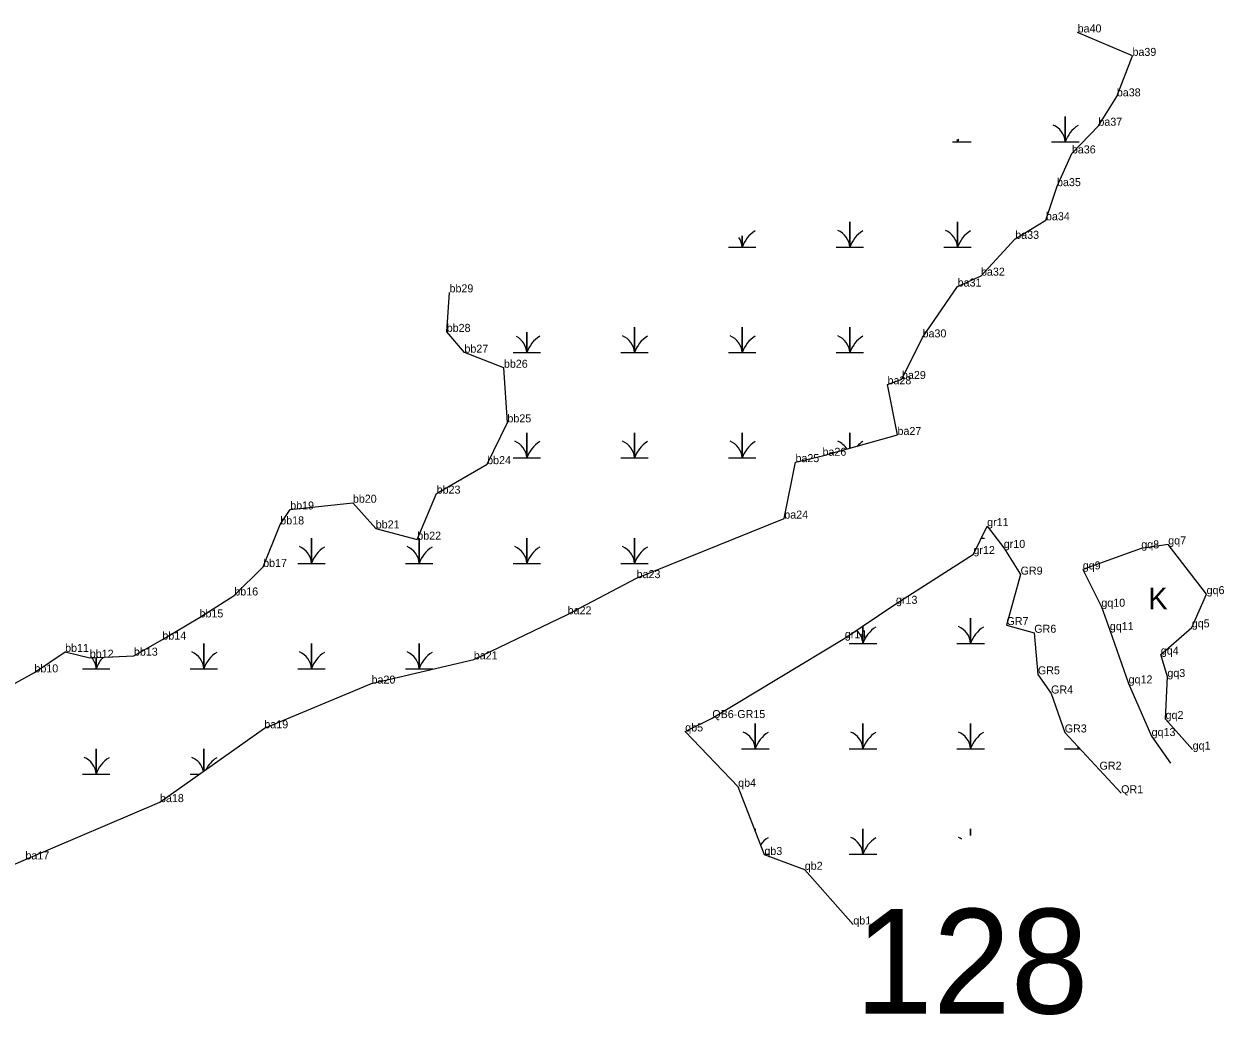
# Model space of a CAD drawing. Extents: x 2072529 to 2268796, y 436423 to 470397.
# Drawn here: x 2154163 to 2154913, y 438858 to 439477 of the extents above; entities that cross this region are included whole.
import ezdxf

# ---------------------------------------------------------------- set-up
doc = ezdxf.new("R2010")
doc.units = 0
for name, color, linetype in [('Default', 7, 'Continuous'), ('Exist Environmental Wetland Boundary', 7, 'Continuous'), ('Exist Environmental Wetland Boundary Cogo Comment', 7, 'Continuous'), ('Exist Environmental Wetland Boundary Cogo Point CELL', 7, 'Continuous'), ('Exist Hydro Swamp or Marsh', 7, 'Continuous')]:
    doc.layers.add(name, color=color, linetype=linetype)

msp = doc.modelspace()

# ---------------------------------------------------------------- linework, layer by layer
at = {"layer": 'Exist Environmental Wetland Boundary'}
for points in [[(2154083.94, 438920.93), (2154164.03, 438955.62), (2154248.07, 438991.39), (2154313.26, 439037.49), (2154380.2, 439065.41), (2154444.06, 439080.52), (2154502.7, 439108.64), (2154545.78, 439131.27), (2154638.01, 439168.43), (2154644.99, 439203.68), (2154661.86, 439207.67), (2154708.7, 439220.64), (2154702.47, 439252.26), (2154711.52, 439255.58), (2154724.37, 439281.57), (2154746.29, 439313.33), (2154760.87, 439320.11), (2154782.25, 439343.12), (2154801.46, 439354.71), (2154808.36, 439376.01), (2154817.63, 439396.44), (2154834.19, 439413.74), (2154845.71, 439432.06), (2154855.48, 439457.34), (2154821.24, 439471.99)], [(2154141.63, 439056.91), (2154169.65, 439072.41), (2154188.81, 439085.2), (2154204.21, 439081.55), (2154231.77, 439082.83), (2154249.57, 439092.87), (2154272.75, 439106.73), (2154294.49, 439120.43), (2154312.49, 439138.24), (2154323.19, 439164.8), (2154329.4, 439174.15), (2154368.54, 439178.33), (2154382.83, 439162.31), (2154408.77, 439155.29), (2154420.87, 439184), (2154452.39, 439202.42), (2154465.06, 439228.52), (2154462.88, 439262.61), (2154438.22, 439272.04), (2154427.16, 439285.01), (2154428.9, 439309.7)], [(2154681.11, 438915), (2154650.79, 438949.15), (2154625.57, 438958.42), (2154609.21, 439000.98), (2154576.13, 439035.53), (2154593.05, 439043.88), (2154675.82, 439093.72), (2154707.77, 439115.23), (2154756.14, 439146.32), (2154764.72, 439163.72), (2154775.11, 439150.13), (2154785.59, 439133.45), (2154776.79, 439101.96), (2154794.14, 439097.14), (2154796.42, 439071.19), (2154804.6, 439059.22), (2154813.15, 439034.88), (2154834.91, 439011.66), (2154848.39, 438996.94)], [(2154893.06, 439024.19), (2154876.17, 439043.29), (2154877.27, 439069.53), (2154873.22, 439083.54), (2154892.52, 439100.52), (2154901.79, 439121.27), (2154877.83, 439152.27), (2154861, 439149.82), (2154824.44, 439136.7), (2154836.04, 439113.4), (2154841.35, 439098.78), (2154853.08, 439065.52), (2154867.44, 439032.64), (2154879.33, 439015.78)]]:
    msp.add_lwpolyline(points, dxfattribs=at)
at = {"layer": 'Exist Environmental Wetland Boundary Cogo Point CELL'}
for p, q in [((2154821.24, 439471.99), (2154821.24, 439471.99)), ((2154855.48, 439457.34), (2154855.48, 439457.34)), ((2154845.71, 439432.06), (2154845.71, 439432.06)), ((2154834.19, 439413.74), (2154834.19, 439413.74)), ((2154817.63, 439396.44), (2154817.63, 439396.44)), ((2154808.36, 439376.01), (2154808.36, 439376.01)), ((2154801.46, 439354.71), (2154801.46, 439354.71)), ((2154782.25, 439343.12), (2154782.25, 439343.12)), ((2154760.87, 439320.11), (2154760.87, 439320.11)), ((2154428.9, 439309.7), (2154428.9, 439309.7)), ((2154746.29, 439313.33), (2154746.29, 439313.33)), ((2154427.16, 439285.01), (2154427.16, 439285.01)), ((2154724.37, 439281.57), (2154724.37, 439281.57)), ((2154438.22, 439272.04), (2154438.22, 439272.04)), ((2154462.88, 439262.61), (2154462.88, 439262.61)), ((2154711.52, 439255.58), (2154711.52, 439255.58)), ((2154702.47, 439252.26), (2154702.47, 439252.26)), ((2154465.06, 439228.52), (2154465.06, 439228.52)), ((2154708.7, 439220.64), (2154708.7, 439220.64)), ((2154644.99, 439203.68), (2154644.99, 439203.68)), ((2154661.86, 439207.67), (2154661.86, 439207.67)), ((2154452.39, 439202.42), (2154452.39, 439202.42)), ((2154420.87, 439184), (2154420.87, 439184)), ((2154329.4, 439174.15), (2154329.4, 439174.15)), ((2154368.54, 439178.33), (2154368.54, 439178.33)), ((2154638.01, 439168.43), (2154638.01, 439168.43)), ((2154323.19, 439164.8), (2154323.19, 439164.8)), ((2154382.83, 439162.31), (2154382.83, 439162.31)), ((2154764.72, 439163.72), (2154764.72, 439163.72)), ((2154408.77, 439155.29), (2154408.77, 439155.29)), ((2154877.83, 439152.27), (2154877.83, 439152.27)), ((2154756.14, 439146.32), (2154756.14, 439146.32)), ((2154775.11, 439150.13), (2154775.11, 439150.13)), ((2154861, 439149.82), (2154861, 439149.82)), ((2154312.49, 439138.24), (2154312.49, 439138.24)), ((2154824.44, 439136.7), (2154824.44, 439136.7)), ((2154545.78, 439131.27), (2154545.78, 439131.27)), ((2154785.59, 439133.45), (2154785.59, 439133.45)), ((2154294.49, 439120.43), (2154294.49, 439120.43)), ((2154901.79, 439121.27), (2154901.79, 439121.27)), ((2154707.77, 439115.23), (2154707.77, 439115.23)), ((2154836.04, 439113.4), (2154836.04, 439113.4)), ((2154272.75, 439106.73), (2154272.75, 439106.73)), ((2154502.7, 439108.64), (2154502.7, 439108.64)), ((2154776.79, 439101.96), (2154776.79, 439101.96)), ((2154841.35, 439098.78), (2154841.35, 439098.78)), ((2154892.52, 439100.52), (2154892.52, 439100.52)), ((2154249.57, 439092.87), (2154249.57, 439092.87)), ((2154675.82, 439093.72), (2154675.82, 439093.72)), ((2154794.14, 439097.14), (2154794.14, 439097.14)), ((2154188.81, 439085.2), (2154188.81, 439085.2)), ((2154231.77, 439082.83), (2154231.77, 439082.83)), ((2154873.22, 439083.54), (2154873.22, 439083.54)), ((2154204.21, 439081.55), (2154204.21, 439081.55)), ((2154444.06, 439080.52), (2154444.06, 439080.52)), ((2154169.65, 439072.41), (2154169.65, 439072.41)), ((2154796.42, 439071.19), (2154796.42, 439071.19)), ((2154877.27, 439069.53), (2154877.27, 439069.53)), ((2154380.2, 439065.41), (2154380.2, 439065.41)), ((2154853.08, 439065.52), (2154853.08, 439065.52)), ((2154804.6, 439059.22), (2154804.6, 439059.22)), ((2154593.05, 439043.88), (2154593.05, 439043.88)), ((2154876.17, 439043.29), (2154876.17, 439043.29)), ((2154313.26, 439037.49), (2154313.26, 439037.49)), ((2154576.13, 439035.53), (2154576.13, 439035.53)), ((2154813.15, 439034.88), (2154813.15, 439034.88)), ((2154867.44, 439032.64), (2154867.44, 439032.64)), ((2154893.06, 439024.19), (2154893.06, 439024.19)), ((2154834.91, 439011.66), (2154834.91, 439011.66)), ((2154609.21, 439000.98), (2154609.21, 439000.98)), ((2154848.39, 438996.94), (2154848.39, 438996.94)), ((2154248.07, 438991.39), (2154248.07, 438991.39)), ((2154164.03, 438955.62), (2154164.03, 438955.62)), ((2154625.57, 438958.42), (2154625.57, 438958.42)), ((2154650.79, 438949.15), (2154650.79, 438949.15)), ((2154681.11, 438915), (2154681.11, 438915))]:
    msp.add_line(p, q, dxfattribs=at)
at = {"layer": 'Exist Hydro Swamp or Marsh'}
for points in [[(2154804.88, 439403.68), (2154813.48, 439403.68), (2154813.48, 439419.46), (2154813.48, 439403.68), (2154822.08, 439403.68)], [(2154743.13, 439403.68), (2154746.23, 439403.68), (2154746.23, 439405.07)], [(2154746.23, 439405.07), (2154746.23, 439403.68), (2154754.83, 439403.68)], [(2154670.38, 439337.88), (2154678.98, 439337.88), (2154678.98, 439353.66), (2154678.98, 439337.88), (2154687.58, 439337.88)], [(2154737.63, 439337.88), (2154746.23, 439337.88), (2154746.23, 439353.66), (2154746.23, 439337.88), (2154754.83, 439337.88)], [(2154603.13, 439337.88), (2154611.73, 439337.88), (2154611.73, 439345)], [(2154611.73, 439345), (2154611.73, 439337.88), (2154620.33, 439337.88)], [(2154535.88, 439272.08), (2154544.48, 439272.08), (2154544.48, 439287.86), (2154544.48, 439272.08), (2154553.08, 439272.08)], [(2154603.13, 439272.08), (2154611.73, 439272.08), (2154611.73, 439287.86), (2154611.73, 439272.08), (2154620.33, 439272.08)], [(2154670.38, 439272.08), (2154678.98, 439272.08), (2154678.98, 439287.86), (2154678.98, 439272.08), (2154687.58, 439272.08)], [(2154468.63, 439272.08), (2154477.23, 439272.08), (2154477.23, 439284.93)], [(2154477.23, 439284.93), (2154477.23, 439272.08), (2154485.83, 439272.08)], [(2154468.63, 439206.28), (2154477.23, 439206.28), (2154477.23, 439222.06), (2154477.23, 439206.28), (2154485.83, 439206.28)], [(2154535.88, 439206.28), (2154544.48, 439206.28), (2154544.48, 439222.06), (2154544.48, 439206.28), (2154553.08, 439206.28)], [(2154603.13, 439206.28), (2154611.73, 439206.28), (2154611.73, 439222.06), (2154611.73, 439206.28), (2154620.33, 439206.28)], [(2154678.98, 439212.41), (2154678.98, 439222.06), (2154678.98, 439212.41)], [(2154334.13, 439140.48), (2154342.73, 439140.48), (2154342.73, 439156.26), (2154342.73, 439140.48), (2154351.33, 439140.48)], [(2154401.38, 439140.48), (2154409.98, 439140.48), (2154409.98, 439156.26), (2154409.98, 439140.48), (2154418.58, 439140.48)], [(2154468.63, 439140.48), (2154477.23, 439140.48), (2154477.23, 439156.26), (2154477.23, 439140.48), (2154485.83, 439140.48)], [(2154535.88, 439140.48), (2154544.48, 439140.48), (2154544.48, 439156.26), (2154544.48, 439140.48), (2154553.08, 439140.48)], [(2154761.05, 439156.29), (2154762.99, 439156.29)], [(2154745.79, 439090.49), (2154754.39, 439090.49), (2154754.39, 439106.27), (2154754.39, 439090.49), (2154762.99, 439090.49)], [(2154678.54, 439090.49), (2154687.14, 439090.49), (2154687.14, 439101.34)], [(2154687.14, 439101.34), (2154687.14, 439090.49), (2154695.74, 439090.49)], [(2154266.88, 439074.68), (2154275.48, 439074.68), (2154275.48, 439090.46), (2154275.48, 439074.68), (2154284.08, 439074.68)], [(2154334.13, 439074.68), (2154342.73, 439074.68), (2154342.73, 439090.46), (2154342.73, 439074.68), (2154351.33, 439074.68)], [(2154401.38, 439074.68), (2154409.98, 439074.68), (2154409.98, 439090.46), (2154409.98, 439074.68), (2154418.58, 439074.68)], [(2154199.63, 439074.68), (2154208.23, 439074.68), (2154208.23, 439081.74)], [(2154208.23, 439081.74), (2154208.23, 439074.68), (2154216.83, 439074.68)], [(2154611.29, 439024.69), (2154619.89, 439024.69), (2154619.89, 439040.47), (2154619.89, 439024.69), (2154628.49, 439024.69)], [(2154678.54, 439024.69), (2154687.14, 439024.69), (2154687.14, 439040.47), (2154687.14, 439024.69), (2154695.74, 439024.69)], [(2154745.79, 439024.69), (2154754.39, 439024.69), (2154754.39, 439040.47), (2154754.39, 439024.69), (2154762.99, 439024.69)], [(2154199.63, 439008.88), (2154208.23, 439008.88), (2154208.23, 439024.66), (2154208.23, 439008.88), (2154216.83, 439008.88)], [(2154275.48, 439010.77), (2154275.48, 439024.66), (2154275.48, 439010.77)], [(2154813.04, 439024.69), (2154821.64, 439024.69), (2154821.64, 439025.82)], [(2154821.64, 439025.82), (2154821.64, 439024.69), (2154822.7, 439024.69)], [(2154266.88, 439008.88), (2154272.82, 439008.88)], [(2154619.89, 438973.2), (2154619.89, 438974.67), (2154619.89, 438973.2)], [(2154678.54, 438958.89), (2154687.14, 438958.89), (2154687.14, 438974.67), (2154687.14, 438958.89), (2154695.74, 438958.89)], [(2154754.39, 438970.63), (2154754.39, 438974.67), (2154754.39, 438970.63)], [(2154625.39, 438958.89), (2154628.49, 438958.89)]]:
    msp.add_lwpolyline(points, dxfattribs=at)
for centre, radius, start, end in [((2154801.22, 439402.8), 12.3, 4.14034, 67.53497), ((2154831.72, 439397.62), 19.22, 122.12745, 161.62219), ((2154764.47, 439397.62), 19.22, 156.28283, 161.62219), ((2154733.97, 439402.8), 12.3, 4.14034, 10.29463), ((2154629.97, 439331.82), 19.22, 122.12745, 161.62219), ((2154666.72, 439337), 12.3, 4.14034, 67.53497), ((2154697.22, 439331.82), 19.22, 122.12745, 161.62219), ((2154733.97, 439337), 12.3, 4.14034, 67.53497), ((2154764.47, 439331.82), 19.22, 122.12745, 161.62219), ((2154599.47, 439337), 12.3, 4.14034, 34.8613), ((2154464.97, 439271.2), 12.3, 4.14034, 61.84716), ((2154495.47, 439266.02), 19.22, 122.12745, 161.62219), ((2154532.22, 439271.2), 12.3, 4.14034, 67.53497), ((2154562.72, 439266.02), 19.22, 122.12745, 161.62219), ((2154599.47, 439271.2), 12.3, 4.14034, 67.53497), ((2154629.97, 439266.02), 19.22, 122.12745, 161.62219), ((2154666.72, 439271.2), 12.3, 4.14034, 67.53497), ((2154697.22, 439266.02), 19.22, 122.12745, 161.62219), ((2154464.97, 439205.4), 12.3, 4.14034, 67.53497), ((2154495.47, 439200.22), 19.22, 122.12745, 161.62219), ((2154532.22, 439205.4), 12.3, 4.14034, 67.53497), ((2154562.72, 439200.22), 19.22, 122.12745, 161.62219), ((2154599.47, 439205.4), 12.3, 4.14034, 67.53497), ((2154629.97, 439200.22), 19.22, 122.12745, 161.62219), ((2154666.72, 439205.4), 12.3, 31.9614, 67.53497), ((2154697.22, 439200.22), 19.22, 122.12745, 135.66434), ((2154330.47, 439139.6), 12.3, 4.14034, 67.53497), ((2154360.97, 439134.42), 19.22, 122.12745, 161.62219), ((2154397.72, 439139.6), 12.3, 4.14034, 67.53497), ((2154428.22, 439134.42), 19.22, 122.12745, 161.62219), ((2154464.97, 439139.6), 12.3, 4.14034, 67.53497), ((2154495.47, 439134.42), 19.22, 122.12745, 161.62219), ((2154532.22, 439139.6), 12.3, 4.14034, 67.53497), ((2154562.72, 439134.42), 19.22, 122.12745, 161.62219), ((2154674.87, 439089.6), 12.3, 4.14034, 47.55522), ((2154705.38, 439084.43), 19.22, 122.12745, 161.62219), ((2154742.12, 439089.6), 12.3, 4.14034, 67.53497), ((2154772.63, 439084.43), 19.22, 122.12745, 161.62219), ((2154263.22, 439073.8), 12.3, 4.14034, 67.53497), ((2154293.72, 439068.62), 19.22, 122.12745, 161.62219), ((2154330.47, 439073.8), 12.3, 4.14034, 67.53497), ((2154360.97, 439068.62), 19.22, 122.12745, 161.62219), ((2154397.72, 439073.8), 12.3, 4.14034, 67.53497), ((2154428.22, 439068.62), 19.22, 122.12745, 161.62219), ((2154195.97, 439073.8), 12.3, 4.14034, 39.44862), ((2154226.47, 439068.62), 19.22, 136.14372, 161.62219), ((2154607.62, 439023.8), 12.3, 4.14034, 67.53497), ((2154638.13, 439018.63), 19.22, 122.12745, 161.62219), ((2154674.87, 439023.8), 12.3, 4.14034, 67.53497), ((2154705.38, 439018.63), 19.22, 122.12745, 161.62219), ((2154742.12, 439023.8), 12.3, 4.14034, 67.53497), ((2154772.63, 439018.63), 19.22, 122.12745, 161.62219), ((2154809.37, 439023.8), 12.3, 4.14034, 10.30177), ((2154839.88, 439018.63), 19.22, 159.02303, 161.62219), ((2154195.97, 439008), 12.3, 4.14034, 67.53497), ((2154226.47, 439002.82), 19.22, 122.12745, 161.62219), ((2154263.22, 439008), 12.3, 12.20566, 67.53497), ((2154293.72, 439002.82), 19.22, 122.12745, 152.95712), ((2154638.13, 438952.83), 19.22, 122.12745, 141.38845), ((2154674.87, 438958), 12.3, 4.14034, 67.53497), ((2154705.38, 438952.83), 19.22, 122.12745, 161.62219), ((2154742.12, 438958), 12.3, 56.13994, 67.53497)]:
    msp.add_arc(centre, radius, start, end, dxfattribs=at)

# ---------------------------------------------------------------- texts
at = {"layer": 'Default'}
msp.add_text('128', height=65.34, dxfattribs=at).set_placement((2154682.23, 438859.41))
at = {"layer": 'Exist Environmental Wetland Boundary Cogo Comment'}
for s, p in [('ba40', (2154821.24, 439471.99)), ('ba39', (2154855.48, 439457.34)), ('ba38', (2154845.71, 439432.06)), ('ba37', (2154834.19, 439413.74)), ('ba36', (2154817.63, 439396.44)), ('ba35', (2154808.36, 439376.01)), ('ba34', (2154801.46, 439354.71)), ('ba33', (2154782.25, 439343.12)), ('ba32', (2154760.87, 439320.11)), ('ba31', (2154746.29, 439313.33)), ('bb29', (2154428.9, 439309.7)), ('bb28', (2154427.16, 439285.01)), ('ba30', (2154724.37, 439281.57)), ('bb27', (2154438.22, 439272.04)), ('bb26', (2154462.88, 439262.61)), ('ba28', (2154702.47, 439252.26)), ('ba29', (2154711.52, 439255.58)), ('bb25', (2154465.06, 439228.52)), ('ba27', (2154708.7, 439220.64)), ('ba26', (2154661.86, 439207.67)), ('bb24', (2154452.39, 439202.42)), ('ba25', (2154644.99, 439203.68)), ('bb23', (2154420.87, 439184)), ('bb20', (2154368.54, 439178.33)), ('bb19', (2154329.4, 439174.15)), ('ba24', (2154638.01, 439168.43)), ('bb18', (2154323.19, 439164.8)), ('bb21', (2154382.83, 439162.31)), ('gr11', (2154764.72, 439163.72)), ('bb22', (2154408.77, 439155.29)), ('gr12', (2154756.14, 439146.32)), ('gr10', (2154775.11, 439150.13)), ('gq8', (2154861, 439149.82)), ('gq7', (2154877.83, 439152.27)), ('bb17', (2154312.49, 439138.24)), ('ba23', (2154545.78, 439131.27)), ('GR9', (2154785.59, 439133.45)), ('gq9', (2154824.44, 439136.7)), ('bb16', (2154294.49, 439120.43)), ('gr13', (2154707.77, 439115.23)), ('gq6', (2154901.79, 439121.27)), ('ba22', (2154502.7, 439108.64)), ('gq10', (2154836.04, 439113.4)), ('bb15', (2154272.75, 439106.73)), ('GR7', (2154776.79, 439101.96)), ('gq5', (2154892.52, 439100.52)), ('bb14', (2154249.57, 439092.87)), ('gr14', (2154675.82, 439093.72)), ('GR6', (2154794.14, 439097.14)), ('gq11', (2154841.35, 439098.78)), ('bb11', (2154188.81, 439085.2)), ('bb12', (2154204.21, 439081.55)), ('bb13', (2154231.77, 439082.83)), ('ba21', (2154444.06, 439080.52)), ('gq4', (2154873.22, 439083.54)), ('bb10', (2154169.65, 439072.41)), ('GR5', (2154796.42, 439071.19)), ('ba20', (2154380.2, 439065.41)), ('gq12', (2154853.08, 439065.52)), ('gq3', (2154877.27, 439069.53)), ('GR4', (2154804.6, 439059.22)), ('QB6-GR15', (2154593.05, 439043.88)), ('gq2', (2154876.17, 439043.29)), ('ba19', (2154313.26, 439037.49)), ('qb5', (2154576.13, 439035.53)), ('GR3', (2154813.15, 439034.88)), ('gq13', (2154867.44, 439032.64)), ('gq1', (2154893.06, 439024.19)), ('GR2', (2154834.91, 439011.66)), ('qb4', (2154609.21, 439000.98)), ('QR1', (2154848.39, 438996.94)), ('ba18', (2154248.07, 438991.39)), ('qb3', (2154625.57, 438958.42)), ('ba17', (2154164.03, 438955.62)), ('qb2', (2154650.79, 438949.15)), ('qb1', (2154681.11, 438915))]:
    msp.add_text(s, height=5, dxfattribs=at).set_placement(p)
at = {"layer": 'Exist Hydro Swamp or Marsh'}
msp.add_text('K', height=13.6, dxfattribs=at).set_placement((2154865.35, 439111.81))

doc.saveas('drawing.dxf')
